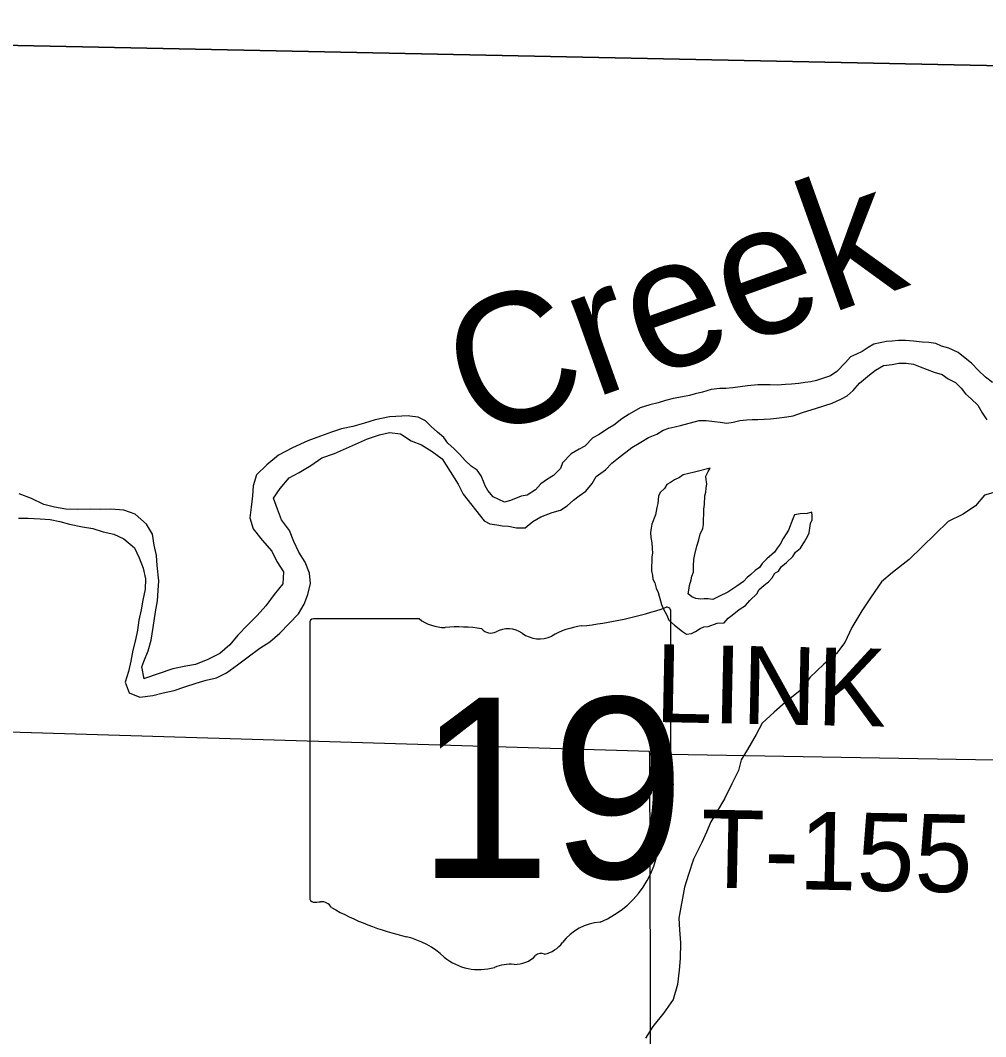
# Model space of a CAD drawing. Extents: x 1588073 to 2013523, y 1090242 to 1357120.
# Drawn here: x 1791770 to 1795493, y 1256486 to 1260405 of the extents above; entities that cross this region are included whole.
import ezdxf

# ---------------------------------------------------------------- set-up
doc = ezdxf.new("R2010")
doc.units = 0
for name, color, linetype in [('GM_X_Adjacent_County', 7, 'Continuous'), ('GM_X_County', 7, 'Continuous'), ('GM_X_Major_River', 7, 'Continuous'), ('GM_X_Major_River_Text', 7, 'Continuous'), ('GM_X_Minor_Lake', 7, 'Continuous'), ('GM_X_Minor_River', 7, 'Continuous'), ('GM_X_State_Location', 7, 'Continuous'), ('GM_X_State_Route', 7, 'Continuous'), ('GM_X_State_Shield', 7, 'Continuous'), ('GM_X_Township', 7, 'Continuous'), ('GM_X_Township_Road', 7, 'Continuous'), ('GM_X_Township_Road_Text', 7, 'Continuous')]:
    doc.layers.add(name, color=color, linetype=linetype)

msp = doc.modelspace()

# ---------------------------------------------------------------- linework, layer by layer
at = {"layer": 'GM_X_Adjacent_County'}
msp.add_lwpolyline([(1783657.7, 1260404.7), (1786336.9, 1260386.3), (1786350, 1260386.9), (1786379, 1260386.5), (1786752.3, 1260374.8), (1787178.9, 1260370), (1787885.1, 1260369.6), (1788558.3, 1260364.4), (1789152, 1260354.4), (1789684.2, 1260345.3), (1789983.2, 1260340.1), (1790329.5, 1260337), (1790756.2, 1260327.5), (1791067.8, 1260322.3), (1791474.2, 1260313.9), (1791634.5, 1260309.8), (1796865.2, 1260202.7), (1798242.8, 1260167.7), (1798258.9, 1260168.2), (1798289.7, 1260167.3), (1798398.6, 1260161.7), (1798520.6, 1260157.8)], dxfattribs=at)
at = {"layer": 'GM_X_County'}
msp.add_lwpolyline([(1783657.7, 1260404.7), (1786336.9, 1260386.3), (1786350, 1260386.9), (1786379, 1260386.5), (1786752.3, 1260374.8), (1787178.9, 1260370), (1787885.1, 1260369.6), (1788558.3, 1260364.4), (1789152, 1260354.4), (1789684.2, 1260345.3), (1789983.2, 1260340.1), (1790329.5, 1260337), (1790756.2, 1260327.5), (1791067.8, 1260322.3), (1791474.2, 1260313.9), (1791634.5, 1260309.8), (1796865.2, 1260202.7), (1798242.8, 1260167.7), (1798258.9, 1260168.2), (1798289.7, 1260167.3), (1798398.6, 1260161.7), (1798520.6, 1260157.8)], dxfattribs=at)
at = {"layer": 'GM_X_Major_River'}
for points in [[(1795518.7, 1259008.7), (1795492.7, 1259028.7), (1795464.6, 1259054.7), (1795438.5, 1259082.7), (1795414.4, 1259102.6), (1795386.4, 1259124.6), (1795350.3, 1259140.6), (1795322.3, 1259148.5), (1795300.2, 1259158.4), (1795274.2, 1259162.4), (1795248.2, 1259164.3), (1795214.2, 1259168.2), (1795184.1, 1259170.1), (1795156.1, 1259170), (1795132.1, 1259168), (1795110.1, 1259165.9), (1795062.1, 1259155.7), (1795040.1, 1259143.6), (1795016.2, 1259127.5), (1794994.2, 1259117.4), (1794972.2, 1259107.3), (1794952.2, 1259085.2), (1794918.3, 1259051), (1794894.3, 1259034.8), (1794840.3, 1259016.6), (1794818.4, 1259010.5), (1794796.4, 1259008.5), (1794772.3, 1259004.4), (1794744.3, 1259002.3), (1794720.3, 1259000.2), (1794690.3, 1258998.1), (1794662.3, 1259000), (1794614.3, 1258999.9), (1794574.3, 1258995.8), (1794518.3, 1258987.6), (1794490.2, 1258985.4), (1794468.2, 1258985.4), (1794434.2, 1258981.3), (1794400.2, 1258971.1)], [(1794224.5, 1258808.8), (1794248.5, 1258824.9), (1794270.4, 1258833), (1794294.5, 1258837.1), (1794316.5, 1258843.2), (1794388.4, 1258861.5), (1794414.5, 1258861.6), (1794446.5, 1258857.6), (1794468.5, 1258855.7), (1794494.5, 1258851.8), (1794518.5, 1258855.9), (1794544.5, 1258862), (1794570.5, 1258864.1), (1794592.5, 1258866.1), (1794614.5, 1258866.2), (1794662.6, 1258868.3), (1794686.6, 1258870.4), (1794726.6, 1258876.6), (1794750.6, 1258880.6), (1794786.6, 1258892.8), (1794840.6, 1258909), (1794900.5, 1258929.2), (1794936.5, 1258945.4), (1794958.5, 1258957.5), (1794982.5, 1258977.6), (1795006.4, 1259005.8), (1795044.3, 1259038), (1795068.3, 1259056.1), (1795098.3, 1259074.3), (1795132.3, 1259078.4), (1795158.3, 1259082.5), (1795186.3, 1259082.6), (1795214.3, 1259078.6), (1795240.4, 1259068.7), (1795294.4, 1259048.8), (1795324.5, 1259038.9), (1795348.5, 1259022.9), (1795376.6, 1259008.9), (1795398.6, 1258986.9), (1795414.7, 1258964.9), (1795436.8, 1258944.9), (1795462.9, 1258921), (1795478.9, 1258890.9), (1795497, 1258864.9)], [(1794400.2, 1258971.1), (1794372.2, 1258965), (1794350.2, 1258958.9), (1794324.2, 1258952.8), (1794288.2, 1258946.7), (1794258.2, 1258938.6), (1794230.3, 1258930.5), (1794198.3, 1258922.4), (1794160.3, 1258910.2), (1794118.3, 1258886), (1794090.3, 1258867.9), (1794058.4, 1258843.7), (1794034.4, 1258829.6), (1794002.4, 1258807.4), (1793978.5, 1258795.3), (1793946.5, 1258763.1), (1793924.6, 1258751), (1793894.6, 1258732.9), (1793860.7, 1258698.7), (1793852.7, 1258676.6), (1793826.8, 1258650.4), (1793802.8, 1258636.3), (1793776.8, 1258618.2), (1793756.9, 1258594.1), (1793724.9, 1258573.9), (1793700.9, 1258569.8), (1793660.9, 1258553.7), (1793636.9, 1258547.6), (1793592.9, 1258567.5), (1793572.8, 1258591.5), (1793562.7, 1258610.3)], [(1793265.5, 1258879.8), (1793193.4, 1258875.5), (1793139.1, 1258864.9), (1793096.7, 1258851.9), (1793052.4, 1258839), (1793008.1, 1258830.1), (1792969.8, 1258817.1), (1792927.4, 1258802.1), (1792878.9, 1258783.3), (1792820.1, 1258756.7), (1792765.4, 1258728), (1792720.4, 1258691.1), (1792681.4, 1258652), (1792668.3, 1258610.2), (1792665.3, 1258572.1), (1792660.1, 1258528.1), (1792655, 1258486.1), (1792667.9, 1258443.7), (1792702.8, 1258400.7), (1792739.7, 1258357.6), (1792758.7, 1258319), (1792785.6, 1258278.2), (1792782.4, 1258232.1), (1792749.3, 1258190.9), (1792716.2, 1258147.6), (1792683.2, 1258110.3), (1792646.2, 1258073.2), (1792609.2, 1258034), (1792578.2, 1257996.7), (1792539.3, 1257963.6), (1792492.7, 1257940.7), (1792446.2, 1257921.8), (1792408, 1257914.8), (1792357.7, 1257904), (1792248.7, 1257866.7), (1792248, 1257866.6)], [(1793562.7, 1258610.3), (1793559.4, 1258620.4), (1793547.3, 1258648.4), (1793531.2, 1258670.4), (1793509.2, 1258686.4), (1793485.1, 1258708.4), (1793465, 1258730.4), (1793443, 1258752.4), (1793418.9, 1258774.4), (1793402.8, 1258796.4), (1793378.8, 1258816.4), (1793354.7, 1258838.4), (1793332.6, 1258860.4), (1793304.6, 1258874.3), (1793272.6, 1258878.2), (1793265.5, 1258879.8)], [(1792868.6, 1258316.2), (1792843.6, 1258354.9), (1792824.7, 1258395.5), (1792807.8, 1258438.1), (1792776.9, 1258479), (1792761.9, 1258519.5), (1792747, 1258562), (1792772, 1258599.5), (1792807.1, 1258640.7), (1792845.7, 1258661.8), (1792890.4, 1258688.7), (1792933.2, 1258717.7), (1792981.6, 1258734.5), (1793109.1, 1258791.4), (1793155.5, 1258806.3), (1793193.8, 1258815.3), (1793235.7, 1258810.3), (1793277, 1258783.1), (1793316.6, 1258768.1), (1793357.9, 1258742.9), (1793397.2, 1258713.8), (1793458.6, 1258616), (1793477.6, 1258577.4), (1793558.5, 1258475.5)], [(1793558.5, 1258475.5), (1793581, 1258463.8), (1793607.1, 1258459.9), (1793629.1, 1258456), (1793653.1, 1258454), (1793683.1, 1258448.1), (1793717.2, 1258448.2), (1793747.1, 1258472.4), (1793777.1, 1258490.5), (1793821.1, 1258506.7), (1793853.1, 1258516.8), (1793879, 1258533), (1793903, 1258555.1), (1793924.9, 1258571.2), (1793950.9, 1258589.3), (1793974.8, 1258619.5), (1793990.8, 1258645.6), (1794026.7, 1258671.8), (1794050.7, 1258698), (1794076.6, 1258718.1), (1794128.6, 1258758.4), (1794162.5, 1258778.5), (1794192.5, 1258796.7), (1794224.5, 1258808.8)], [(1792248, 1257866.6), (1792238.5, 1257912.4), (1792246.4, 1257933), (1792263.5, 1257974.6), (1792274.6, 1258014.5), (1792281.9, 1258064.4), (1792291.4, 1258124.4), (1792298.5, 1258166.3), (1792301.6, 1258206.3), (1792304.6, 1258244.4), (1792298.1, 1258302.7), (1792295.1, 1258340.9), (1792286.2, 1258381.3), (1792279.3, 1258423.6), (1792256.3, 1258462.3), (1792213.3, 1258501.5), (1792169.7, 1258516.6), (1792119.7, 1258519.9), (1792079.7, 1258518.9), (1792039.7, 1258520), (1791991.7, 1258519.2), (1791945.7, 1258520.4), (1791901.9, 1258527.5), (1791860.2, 1258538.6), (1791812.8, 1258561.9), (1791765.2, 1258579.2)], [(1791762.7, 1258484.9), (1791800.8, 1258486), (1791846.7, 1258482.8), (1791884.6, 1258479.8), (1791922.5, 1258472.8), (1791960.2, 1258461.8), (1792010, 1258452.5), (1792049.8, 1258445.5), (1792089.5, 1258432.4), (1792131.2, 1258423.3), (1792168.8, 1258406.3), (1792209.9, 1258371.2), (1792228.9, 1258332.6), (1792243.8, 1258292.1), (1792252.8, 1258251.7), (1792251.7, 1258211.6), (1792242.6, 1258169.8), (1792235.6, 1258131.8), (1792226.6, 1258091.9), (1792221.6, 1258054), (1792214.6, 1258016), (1792203.5, 1257976.2), (1792196.4, 1257934.2), (1792187.4, 1257894.4), (1792174.3, 1257852.6), (1792189.2, 1257812.1), (1792230.8, 1257795), (1792281, 1257801.7), (1792321.3, 1257812.7), (1792363.5, 1257821.6), (1792403.9, 1257834.6), (1792448.3, 1257849.6), (1792486.6, 1257860.6), (1792526.8, 1257869.6), (1792565.3, 1257888.7), (1792608.2, 1257919.7), (1792649, 1257950.7), (1792693.9, 1257983.7), (1792732.5, 1258008.8), (1792771.4, 1258041.9), (1792806.4, 1258079.1), (1792843.4, 1258116.2), (1792864.4, 1258153.8), (1792879.4, 1258191.6), (1792888.5, 1258233.4), (1792885.5, 1258273.6), (1792868.6, 1258316.2)]]:
    msp.add_lwpolyline(points, dxfattribs=at)
at = {"layer": 'GM_X_Minor_Lake'}
for points in [[(1794430, 1258678.4), (1794370.1, 1258662.8), (1794325.8, 1258651.9), (1794311.6, 1258642.3), (1794293.3, 1258632.7), (1794277.1, 1258623.1), (1794262.8, 1258615.4), (1794254.4, 1258599.6), (1794238, 1258584), (1794231.6, 1258570.1), (1794229.3, 1258556.1), (1794228.9, 1258542.1), (1794224.5, 1258526.2), (1794219.8, 1258498.2), (1794204.8, 1258462.5), (1794202.4, 1258446.5), (1794200, 1258430.5), (1794201.5, 1258410.4), (1794204.9, 1258390.3), (1794206.4, 1258368.2), (1794207.9, 1258350.1), (1794205.5, 1258336.1), (1794204.1, 1258282), (1794207.6, 1258263.8), (1794209.2, 1258249.7), (1794216.9, 1258235.5), (1794222.3, 1258215.3), (1794229.9, 1258199.1), (1794233.6, 1258184.9), (1794239.1, 1258166.7), (1794242.7, 1258152.6), (1794250.2, 1258134.4), (1794263.6, 1258111.9), (1794271.1, 1258091.7), (1794292.6, 1258073.1), (1794324, 1258048.2), (1794339.7, 1258037.8), (1794357.8, 1258041.3), (1794374, 1258048.9), (1794392.3, 1258060.5), (1794406.5, 1258066.2), (1794422.5, 1258067.8), (1794456.9, 1258080.9), (1794484.9, 1258082.2), (1794499.4, 1258099.9), (1794515.7, 1258111.5), (1794542.3, 1258132.9), (1794566.7, 1258148.3), (1794583.2, 1258167.9), (1794611.9, 1258195.3), (1794618.3, 1258209.2), (1794638.8, 1258226.7), (1794655.1, 1258240.3), (1794669.5, 1258256), (1794680, 1258273.8), (1794694.2, 1258281.4), (1794704.6, 1258297.2), (1794725.1, 1258314.8), (1794749.7, 1258338.2), (1794760.1, 1258354), (1794778.5, 1258369.6), (1794795.3, 1258397.2), (1794805.7, 1258415), (1794812.1, 1258428.9), (1794817, 1258464.8), (1794823.4, 1258478.7), (1794823.8, 1258494.8), (1794822.2, 1258508.8), (1794804.1, 1258503.3), (1794778, 1258501.9), (1794755.9, 1258498.5), (1794749.5, 1258482.6), (1794732.4, 1258438.9), (1794724, 1258425.1), (1794711.5, 1258407.4), (1794700.9, 1258385.6), (1794688.5, 1258369.8), (1794678.1, 1258354.1), (1794649.4, 1258328.7), (1794631, 1258311.1), (1794620.6, 1258295.4), (1794604.2, 1258283.8), (1794587.8, 1258268.1), (1794573.5, 1258256.5), (1794559.1, 1258240.8), (1794532.6, 1258223.4), (1794498, 1258200.2), (1794463.6, 1258183), (1794441.3, 1258171.6), (1794423.3, 1258174.1), (1794407.3, 1258174.5), (1794393.3, 1258172.8), (1794375.3, 1258175.3), (1794359.5, 1258181.7), (1794345.8, 1258194.1), (1794348.2, 1258208.1), (1794350.7, 1258226.1), (1794357.2, 1258248), (1794359.6, 1258261.9), (1794366, 1258277.8), (1794366.7, 1258301.9)], [(1794366.7, 1258301.9), (1794367.3, 1258325.9), (1794371.8, 1258345.9), (1794378.6, 1258377.8), (1794387.3, 1258401.6), (1794391.9, 1258423.6), (1794402.4, 1258445.4), (1794404.8, 1258461.4), (1794406.4, 1258519.5), (1794408.8, 1258537.5), (1794409.7, 1258571.6), (1794414.1, 1258585.5), (1794414.5, 1258601.5), (1794416.9, 1258617.5), (1794415.4, 1258633.6), (1794413.7, 1258647.7), (1794422.2, 1258665.5), (1794430, 1258678.4)]]:
    msp.add_lwpolyline(points, dxfattribs=at)
at = {"layer": 'GM_X_Minor_River'}
msp.add_lwpolyline([(1795538.6, 1258588.1), (1795488.4, 1258574.4), (1795454.1, 1258532.5), (1795405.8, 1258500.7), (1795347.6, 1258473), (1795198.4, 1258325.5), (1795134, 1258275.8), (1795091.7, 1258239.9), (1795051.3, 1258182), (1795014.9, 1258128.1), (1794976.4, 1258064.1), (1794950, 1258006.1), (1794917.7, 1257964.2), (1794869.3, 1257922.4), (1794814.9, 1257870.6), (1794788.6, 1257830.6), (1794720.2, 1257774.9), (1794677.8, 1257737), (1794631.5, 1257695.2), (1794607.2, 1257651.2), (1794574.8, 1257593.2), (1794550.5, 1257553.3), (1794540.2, 1257513.2), (1794513.8, 1257461.2), (1794485.4, 1257403.2), (1794457, 1257355.3), (1794432.7, 1257315.3), (1794416.4, 1257275.3), (1794398.2, 1257235.3), (1794365.7, 1257171.3), (1794347.3, 1257111.2), (1794330.9, 1257063.2), (1794310.1, 1256942.9), (1794311.8, 1256898.8), (1794315.5, 1256848.6), (1794315.1, 1256788.4), (1794310.7, 1256742.3), (1794304.4, 1256688.2), (1794288, 1256630.1), (1794251.6, 1256578.2), (1794209.2, 1256526.3), (1794180.8, 1256480.4)], dxfattribs=at)
at = {"layer": 'GM_X_State_Route'}
msp.add_lwpolyline([(1794203.4, 1255775), (1794197.2, 1257576.5), (1794197, 1257586.3), (1791598.6, 1257664.3), (1791634.5, 1260309.8)], dxfattribs=at)
at = {"layer": 'GM_X_State_Shield'}
for p, q in [((1794278.8, 1257571.4), (1794278.8, 1258124.1)), ((1792886.7, 1258079.7), (1792886.7, 1257023.1)), ((1793308.1, 1258097.9), (1792900.4, 1258097.9)), ((1794278.7, 1257571.5), (1794278.8, 1257571.4))]:
    msp.add_line(p, q, dxfattribs=at)
for centre, radius, start, end in [((1793782.9, 1259538.5), 1476.4, 275.8445, 288.9065), ((1794263.4, 1258126.4), 15.5, 351.8621, 97.738), ((1792902.6, 1258082), 16.1, 98.1301, 188.1301), ((1793405.2, 1258220.6), 156.4, 231.6195, 271.1119), ((1793457, 1257504.7), 561.6, 80.4867, 94.9883), ((1793584.5, 1258087.5), 45.1, 219.7921, 297.1024), ((1793650.8, 1257965.3), 93.8, 54.4667, 119.1411), ((1793771.9, 1258132.9), 112.9, 233.8562, 294.8282), ((1793971.2, 1257775.2), 297, 97.3462, 120.7689), ((1794262.3, 1257569.2), 16.6, 289.6038, 7.7341), ((1794275.2, 1257530.8), 24, 107.944, 210.337), ((1794122.7, 1257460.9), 144, 340.033, 23.6496), ((1794334.3, 1257340.1), 104.8, 136.8065, 186.9296), ((1793865.6, 1257269.7), 369.3, 292.3089, 8.9858), ((1792902.8, 1257020.8), 16.3, 171.9584, 258.3066), ((1792905.2, 1257128.9), 124.2, 267.339, 280.6039), ((1792930.6, 1256962.2), 44.8, 29.7484, 93.2717), ((1793495.9, 1257911.5), 1066.1, 240.4129, 257.1985), ((1794021.3, 1256726.5), 202.2, 94.4031, 142.5768), ((1793178, 1256548.4), 333.6, 47.1842, 75.836), ((1793765.1, 1256920.7), 119.3, 282.8732, 323.2771), ((1793538.8, 1256956.9), 211.7, 230.7004, 286.2918), ((1793676.6, 1256877.8), 112.8, 268.777, 315.5493), ((1793778.6, 1256775.4), 31.8, 65.7517, 132.6484), ((1793661.1, 1256591.6), 173.9, 85.6951, 111.2099)]:
    msp.add_arc(centre, radius, start, end, dxfattribs=at)
at = {"layer": 'GM_X_Township'}
msp.add_lwpolyline([(1798520.6, 1260157.8), (1798398.6, 1260161.7), (1798289.7, 1260167.3), (1798258.9, 1260168.2), (1798242.8, 1260167.7), (1796865.2, 1260202.7), (1791634.5, 1260309.8), (1791474.2, 1260313.9), (1791067.8, 1260322.3), (1790756.2, 1260327.5), (1790329.5, 1260337), (1789983.2, 1260340.1), (1789684.2, 1260345.3), (1789152, 1260354.4), (1788558.3, 1260364.4), (1787885.1, 1260369.6), (1787178.9, 1260370), (1786752.3, 1260374.8), (1786379, 1260386.5), (1786350, 1260386.9), (1786336.9, 1260386.3), (1783657.7, 1260404.7)], dxfattribs=at)
at = {"layer": 'GM_X_Township_Road'}
msp.add_lwpolyline([(1794197.2, 1257576.5), (1796855.9, 1257530.4)], dxfattribs=at)

# ---------------------------------------------------------------- texts
at = {"layer": 'GM_X_Major_River_Text'}
msp.add_text('Creek', height=500.31, rotation=19.6993, dxfattribs=at).set_placement((1793525.7, 1258783.3))
at = {"layer": 'GM_X_State_Location'}
for s in ['s', 'r']:
    msp.add_text(s, height=1, dxfattribs=at).set_placement((1793567, 1257481.2))
msp.add_text('19', height=1, rotation=0, dxfattribs=at).set_placement((1793315.2, 1257408.4))
at = {"layer": 'GM_X_State_Shield'}
msp.add_text('19', height=696.1, dxfattribs=at).set_placement((1793299, 1257097.6))
at = {"layer": 'GM_X_Township_Road_Text'}
for s, rotation, p in [('LINK', 358.848, (1794215.2, 1257699.8)), ('T-155', 358.8762, (1794391.8, 1257062.3))]:
    msp.add_text(s, height=300, rotation=rotation, dxfattribs=at).set_placement(p)

doc.saveas('drawing.dxf')
